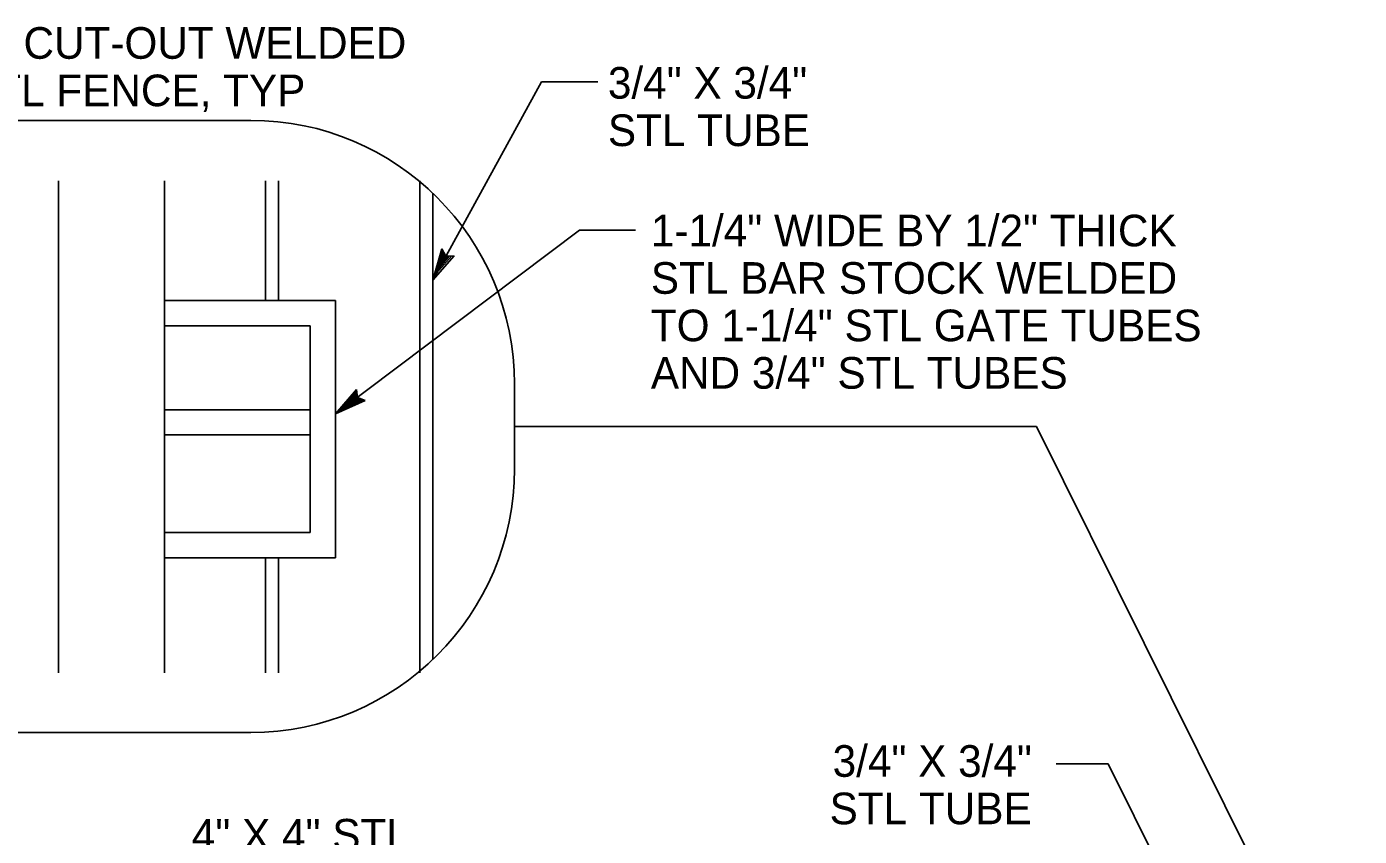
# Model space of a CAD drawing. Extents: x 6710407 to 6714861, y 1868090 to 1871317.
# Drawn here: x 6712158.9 to 6712411.7, y 1869466.8 to 1869620.4 of the extents above; entities that cross this region are included whole.
import ezdxf

# ---------------------------------------------------------------- set-up
doc = ezdxf.new("R2010")
doc.units = 0
for name, color, linetype in [('G-MARK', 7, 'Continuous'), ('G-TEXT', 7, 'Continuous'), ('Misc CnstDet(22)', 7, 'Continuous'), ('Nongeo Data(60)', 7, 'Continuous')]:
    doc.layers.add(name, color=color, linetype=linetype)

msp = doc.modelspace()

# ---------------------------------------------------------------- linework, layer by layer
at = {"layer": 'G-MARK'}
for p, q in [((6712235.91, 1869572.35), (6712256.58, 1869609.95)), ((6712256.58, 1869609.95), (6712267.23, 1869609.95)), ((6712217.48, 1869546.94), (6712263.76, 1869581.83)), ((6712263.76, 1869581.83), (6712274.4, 1869581.83)), ((6712251.42, 1869544.59), (6712350.51, 1869544.59)), ((6712364.1, 1869480.58), (6712354.22, 1869480.58))]:
    msp.add_line(p, q, dxfattribs=at)
for points in [[(6712411.75, 1869421.29), (6712350.51, 1869544.59)], [(6712393.54, 1869421.3), (6712364.1, 1869480.58)]]:
    msp.add_lwpolyline(points, dxfattribs=at)
at = {"layer": 'G-TEXT'}
for p, q in [((6712235.91, 1869572.35), (6712237.64, 1869578.25)), ((6712239.98, 1869576.96), (6712235.91, 1869572.35)), ((6712236.58, 1869573.57), (6712237.84, 1869577.87)), ((6712239.56, 1869576.94), (6712236.58, 1869573.56)), ((6712237.25, 1869574.77), (6712238.06, 1869577.55)), ((6712239.13, 1869576.91), (6712237.25, 1869574.77)), ((6712237.64, 1869578.25), (6712237.64, 1869578.25)), ((6712237.64, 1869578.25), (6712238.42, 1869576.9)), ((6712237.91, 1869575.98), (6712238.26, 1869577.17)), ((6712238.75, 1869576.92), (6712237.91, 1869575.98)), ((6712238.42, 1869576.9), (6712239.98, 1869576.96)), ((6712239.98, 1869576.96), (6712239.98, 1869576.96)), ((6712235.91, 1869572.35), (6712235.91, 1869572.35)), ((6712217.48, 1869546.94), (6712221.47, 1869551.61)), ((6712221.47, 1869551.61), (6712221.47, 1869551.61)), ((6712221.47, 1869551.61), (6712221.63, 1869550.07)), ((6712223.08, 1869549.48), (6712217.48, 1869546.94)), ((6712222.69, 1869549.63), (6712218.58, 1869547.77)), ((6712218.59, 1869547.78), (6712221.5, 1869551.18)), ((6712219.69, 1869548.6), (6712221.57, 1869550.8)), ((6712222.29, 1869549.78), (6712219.69, 1869548.6)), ((6712220.79, 1869549.43), (6712221.6, 1869550.37)), ((6712221.94, 1869549.95), (6712220.79, 1869549.43)), ((6712221.63, 1869550.07), (6712223.08, 1869549.48)), ((6712223.08, 1869549.48), (6712223.08, 1869549.48)), ((6712217.48, 1869546.94), (6712217.48, 1869546.94))]:
    msp.add_line(p, q, dxfattribs=at)
at = {"layer": 'Misc CnstDet(22)'}
for p, q in [((6712137.42, 1869602.64), (6712201.42, 1869602.64)), ((6712164.88, 1869591.15), (6712164.88, 1869568.45)), ((6712164.88, 1869591.15), (6712164.88, 1869568.45)), ((6712185, 1869591.15), (6712185, 1869519.68)), ((6712164.88, 1869568.45), (6712164.88, 1869524.48)), ((6712185, 1869568.45), (6712217.48, 1869568.45)), ((6712217.48, 1869568.45), (6712217.48, 1869519.68)), ((6712185, 1869563.65), (6712212.68, 1869563.65)), ((6712212.68, 1869563.65), (6712212.68, 1869524.48)), ((6712251.42, 1869552.64), (6712251.42, 1869536.54)), ((6712212.68, 1869547.76), (6712185, 1869547.76)), ((6712212.68, 1869542.96), (6712185, 1869542.96)), ((6712164.88, 1869519.68), (6712164.88, 1869524.48)), ((6712212.68, 1869524.48), (6712185, 1869524.48)), ((6712217.48, 1869519.68), (6712185, 1869519.68)), ((6712185, 1869519.68), (6712185, 1869497.85)), ((6712201.42, 1869486.54), (6712137.42, 1869486.54))]:
    msp.add_line(p, q, dxfattribs=at)
for points in [[(6712204.21, 1869591.15), (6712204.21, 1869568.45)], [(6712206.65, 1869568.45), (6712206.65, 1869591.15)], [(6712233.48, 1869591.15), (6712233.48, 1869497.85)], [(6712235.91, 1869500.35), (6712235.91, 1869588.83)], [(6712164.88, 1869519.68), (6712164.88, 1869497.85)], [(6712164.88, 1869519.68), (6712164.88, 1869497.85)], [(6712204.21, 1869519.68), (6712204.21, 1869497.85)], [(6712206.65, 1869497.85), (6712206.65, 1869519.68)]]:
    msp.add_lwpolyline(points, dxfattribs=at)
for centre, start, end in [((6712201.42, 1869552.64), 0, 90), ((6712201.42, 1869536.54), 270, 0)]:
    msp.add_arc(centre, 50, start, end, dxfattribs=at)

# ---------------------------------------------------------------- texts
at = {"layer": 'Nongeo Data(60)'}
for s, p in [('LOCK CUT-OUT WELDED', (6712134.18, 1869614.32)), ('3/4" X 3/4"', (6712269.16, 1869606.76)), ('TO STL FENCE, TYP', (6712134.18, 1869605.32)), ('STL TUBE', (6712269.16, 1869597.76)), ('1-1/4" WIDE BY 1/2" THICK', (6712277.31, 1869578.74)), ('STL BAR STOCK WELDED', (6712277.31, 1869569.74)), ('TO 1-1/4" STL GATE TUBES', (6712277.31, 1869560.74)), ('AND 3/4" STL TUBES', (6712277.31, 1869551.74)), ('4" X 4" STL', (6712190.2, 1869464.13))]:
    msp.add_text(s, height=6, dxfattribs=at).set_placement(p)
for s, p in [('3/4" X 3/4"', (6712311.8, 1869478.12)), ('STL TUBE', (6712311.23, 1869469.12))]:
    msp.add_text(s, height=6, rotation=360, dxfattribs=at).set_placement(p)

doc.saveas('drawing.dxf')
